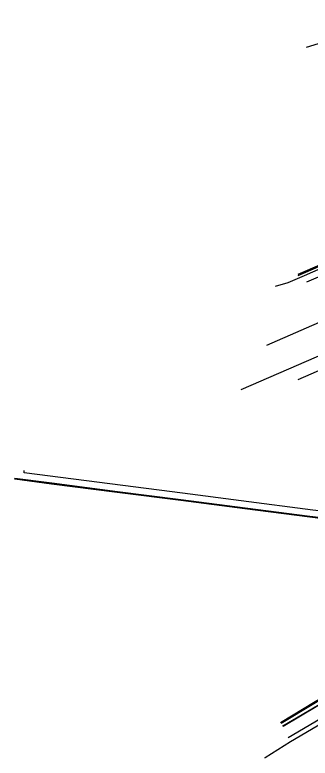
# Model space of a CAD drawing. Extents: x -599770 to -598493, y -1162076 to -1159209.
# Drawn here: x -599679.5 to -599554.2, y -1161419.6 to -1161104.2 of the extents above; entities that cross this region are included whole.
import ezdxf

# ---------------------------------------------------------------- set-up
doc = ezdxf.new("R2010")
doc.units = 0
doc.layers.add('Podklad', color=7, linetype='Continuous')

msp = doc.modelspace()

# ---------------------------------------------------------------- linework, layer by layer
at = {"layer": 'Podklad'}
for points in [[(-599555.7, -1161117.86), (-599510.94, -1161104.22)], [(-599516.68, -1161197.29), (-599522.55, -1161199.99), (-599537.72, -1161206.58), (-599556.74, -1161214.9), (-599563.64, -1161217.84), (-599569.04, -1161219.41)], [(-599526.81, -1161200.26), (-599541.01, -1161206.45), (-599559.39, -1161214.44)], [(-599526.64, -1161200.7), (-599540.81, -1161206.86), (-599559.35, -1161214.88)], [(-599555.56, -1161217.54), (-599535.73, -1161208.95)], [(-599572.52, -1161244.33), (-599545.68, -1161232.67), (-599517.21, -1161220.41)], [(-599583.53, -1161263.14), (-599551.46, -1161249.3), (-599534.93, -1161242)], [(-599559.26, -1161258.99), (-599542.71, -1161251.72), (-599529.42, -1161249.62)], [(-599537.05, -1161315.82), (-599537.42, -1161315.81), (-599541.55, -1161315.68), (-599553.06, -1161314.32), (-599583.51, -1161310.4), (-599608.37, -1161307.21), (-599633.75, -1161303.92), (-599675.62, -1161298.5), (-599675.5, -1161297.54)], [(-599535.84, -1161318.99), (-599542.11, -1161318.87), (-599554.29, -1161317.39), (-599581.86, -1161313.85), (-599609.11, -1161310.3), (-599636.04, -1161306.87), (-599663.91, -1161303.27), (-599679.52, -1161301.26), (-599679.46, -1161300.92)], [(-599535.86, -1161318.64), (-599542.09, -1161318.52), (-599554.25, -1161317.04), (-599581.82, -1161313.5), (-599609.07, -1161309.95), (-599636, -1161306.52), (-599663.87, -1161302.92), (-599679.46, -1161300.92)], [(-599532.87, -1161373.47), (-599532.6, -1161373.43), (-599531.94, -1161378.76), (-599531.81, -1161380.04), (-599531.76, -1161381.14), (-599531.75, -1161382.08), (-599531.93, -1161382.99), (-599532.21, -1161383.91), (-599532.57, -1161384.71), (-599532.97, -1161385.44), (-599533.47, -1161386.19), (-599533.97, -1161386.81), (-599534.41, -1161387.33), (-599534.89, -1161387.82), (-599535.04, -1161387.94), (-599535.56, -1161388.38), (-599536.32, -1161388.89), (-599550.93, -1161397.43), (-599565.6, -1161406.12), (-599565.76, -1161405.87)], [(-599566.71, -1161404.41), (-599552.08, -1161395.55), (-599537.54, -1161387.04), (-599536.36, -1161386.22), (-599535.79, -1161385.62), (-599535.31, -1161385.02), (-599534.85, -1161384.32), (-599534.45, -1161383.55), (-599534.15, -1161382.74), (-599533.96, -1161381.91), (-599533.88, -1161381.19), (-599533.9, -1161380.49), (-599534.15, -1161378.71), (-599532.29, -1161378.43)], [(-599566.49, -1161404.72), (-599551.88, -1161395.89), (-599537.45, -1161387.44), (-599536.63, -1161386.9), (-599536.01, -1161386.39), (-599535.49, -1161385.87), (-599534.87, -1161385.07), (-599534.36, -1161384.24), (-599534, -1161383.5), (-599533.76, -1161382.81), (-599533.62, -1161382.24), (-599533.49, -1161381.32), (-599533.5, -1161380.54), (-599533.74, -1161378.85), (-599532.27, -1161378.6)], [(-599565.76, -1161405.87), (-599536.34, -1161388.58)], [(-599536.59, -1161397.41), (-599548.79, -1161404.53), (-599562.55, -1161412.68), (-599573.32, -1161419.39), (-599573.61, -1161419.56)], [(-599536.59, -1161397.41), (-599537.58, -1161395.67), (-599549.83, -1161402.83), (-599563.53, -1161410.94)]]:
    msp.add_lwpolyline(points, dxfattribs=at)

doc.saveas('drawing.dxf')
